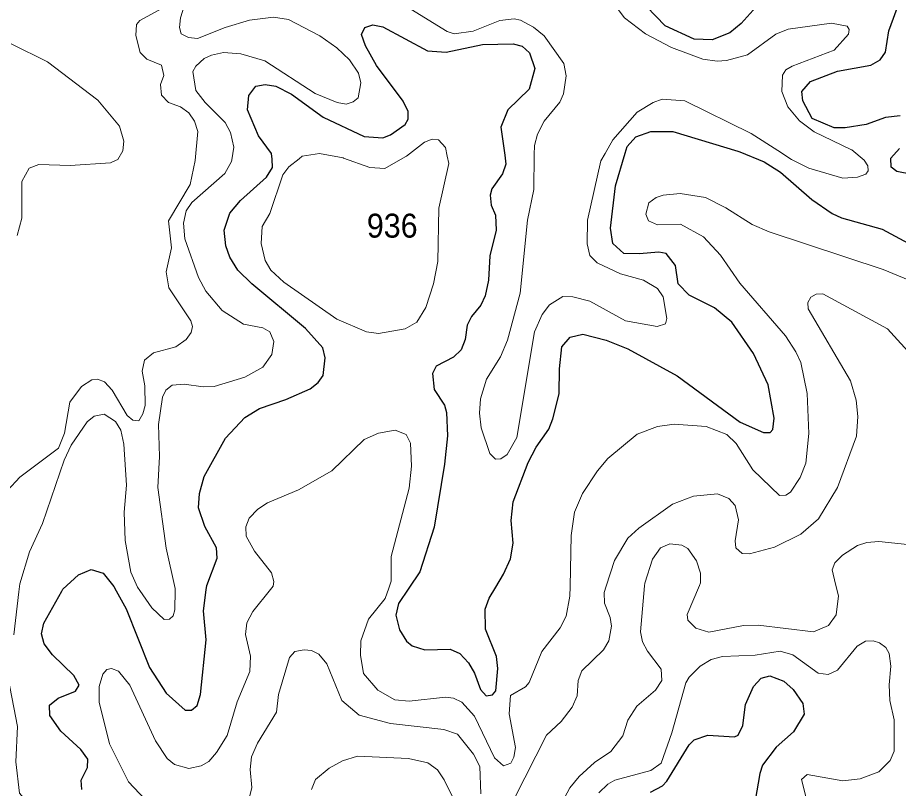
# Model space of a CAD drawing. Extents: x 473.9 to 500, y 7733.1 to 7760.8.
# Drawn here: x 479.198 to 482.142, y 7748.942 to 7751.518 of the extents above; entities that cross this region are included whole.
import ezdxf

# ---------------------------------------------------------------- set-up
doc = ezdxf.new("R2010")
doc.units = 0
doc.header["$LTSCALE"] = 0.032
doc.layers.add('1', color=7, linetype='Continuous', lineweight=25)
doc.layers.add('2', color=7, linetype='Continuous', lineweight=13)
doc.layers.add('21', color=7, linetype='Continuous')

msp = doc.modelspace()

# ---------------------------------------------------------------- linework, layer by layer
at = {"layer": '1'}
for points in [[(481.6869, 7751.5772), (481.6172, 7751.4987), (481.5785, 7751.4664), (481.52, 7751.444), (481.4601, 7751.4455), (481.3631, 7751.4905), (481.3003, 7751.5548)], [(482.1488, 7751.1891), (482.0993, 7751.1836), (482.0347, 7751.1605), (481.9639, 7751.1496), (481.9273, 7751.1499), (481.8544, 7751.1803), (481.8229, 7751.2396), (481.8195, 7751.2712), (481.849, 7751.3042), (481.9383, 7751.3384), (482.0503, 7751.3584), (482.0817, 7751.3764), (482.0989, 7751.4018), (482.1109, 7751.4734), (482.1465, 7751.5705)], [(479.3493, 7749.6071), (479.4013, 7749.6549), (479.4436, 7749.6738), (479.484, 7749.6606), (479.5197, 7749.6167), (479.5277, 7749.602), (479.5604, 7749.5417), (479.6382, 7749.3462), (479.6941, 7749.2596), (479.7583, 7749.2027), (479.7786, 7749.2026), (479.7978, 7749.2186), (479.8091, 7749.255), (479.8284, 7749.4382), (479.8192, 7749.5346), (479.8285, 7749.6048), (479.8305, 7749.6197), (479.8654, 7749.7107), (479.8622, 7749.7454), (479.8239, 7749.8174), (479.8025, 7749.8797), (479.8053, 7749.9277), (479.8216, 7749.9836), (479.8928, 7750.1117), (479.9576, 7750.181), (480.0059, 7750.2111), (480.0944, 7750.2409), (480.1762, 7750.277), (480.2027, 7750.2981), (480.2195, 7750.3214), (480.2257, 7750.3808), (480.2185, 7750.4144), (480.1597, 7750.4786), (479.981, 7750.6277), (479.934, 7750.6737), (479.9075, 7750.7176), (479.8944, 7750.7552), (479.8887, 7750.8077), (479.9072, 7750.8638), (479.9431, 7750.9068), (480.0301, 7750.9842), (480.0503, 7751.0166), (480.0482, 7751.0446), (480.0469, 7751.0631), (480.0032, 7751.1224), (479.9668, 7751.2094), (479.971, 7751.2574), (479.9946, 7751.289), (480.0249, 7751.2948), (480.0612, 7751.2889), (480.1131, 7751.2625), (480.2198, 7751.185), (480.356, 7751.1203), (480.4189, 7751.1161), (480.4445, 7751.1258), (480.4929, 7751.1609), (480.5038, 7751.1788), (480.5035, 7751.2041), (480.4865, 7751.2387), (480.3974, 7751.358), (480.361, 7751.4237), (480.3479, 7751.461), (480.3583, 7751.485), (480.3854, 7751.4941), (480.4192, 7751.4873), (480.5679, 7751.4064), (480.6305, 7751.4026), (480.7522, 7751.4282), (480.8547, 7751.4306), (480.8845, 7751.4229), (480.9095, 7751.4002), (480.9265, 7751.3473), (480.9078, 7751.2783), (480.8363, 7751.2101), (480.8129, 7751.1521), (480.8262, 7751.0578), (480.8303, 7751.0284), (480.8185, 7750.9954), (480.7833, 7750.9452), (480.7774, 7750.9247), (480.781, 7750.8915), (480.7957, 7750.8575), (480.7974, 7750.8073), (480.7759, 7750.7211), (480.7723, 7750.6401), (480.7603, 7750.588), (480.746, 7750.5569), (480.7153, 7750.5192), (480.7007, 7750.4897), (480.6935, 7750.4416), (480.6811, 7750.4076), (480.655, 7750.383), (480.5975, 7750.3534), (480.5843, 7750.3279), (480.5907, 7750.2754), (480.6251, 7750.2229), (480.6317, 7750.1976), (480.6348, 7750.12), (480.6249, 7750.0249), (480.5906, 7749.8146)], [(480.5906, 7749.8146), (480.5425, 7749.6655), (480.5058, 7749.6112), (480.471, 7749.5596), (480.4622, 7749.5208), (480.4739, 7749.4718), (480.4976, 7749.4337), (480.5168, 7749.4184), (480.5592, 7749.4052), (480.6437, 7749.4068), (480.6764, 7749.3928), (480.7056, 7749.361), (480.7249, 7749.3273), (480.7449, 7749.2718), (480.7644, 7749.2511), (480.7851, 7749.2541), (480.7963, 7749.2674), (480.803, 7749.3426), (480.7982, 7749.3829), (480.7615, 7749.4742), (480.7607, 7749.5406), (480.7743, 7749.5771), (480.7964, 7749.6139), (480.8225, 7749.6575), (480.8455, 7749.7084), (480.855, 7749.7608), (480.8479, 7749.8367), (480.8542, 7749.8991), (480.9041, 7750.0313), (480.9312, 7750.0825), (480.9733, 7750.1425), (480.9876, 7750.1773), (481.0079, 7750.2599), (481.0089, 7750.3441), (481.017, 7750.4179), (481.0455, 7750.4493), (481.0878, 7750.4601), (481.1658, 7750.4399), (481.2381, 7750.4113), (481.4022, 7750.3206), (481.6138, 7750.1656), (481.6916, 7750.1307), (481.7138, 7750.1316), (481.7222, 7750.1407), (481.7266, 7750.1786), (481.7071, 7750.2909), (481.6581, 7750.3956), (481.5852, 7750.4995), (481.5277, 7750.5477), (481.4433, 7750.5897), (481.4062, 7750.6275), (481.397, 7750.6893), (481.3656, 7750.7292), (481.3419, 7750.7344), (481.2757, 7750.7279), (481.2248, 7750.7299), (481.1871, 7750.7631), (481.1793, 7750.8145), (481.1968, 7750.9552), (481.2293, 7751.0647), (481.236, 7751.0871), (481.2651, 7751.1189), (481.3146, 7751.1377), (481.3888, 7751.1375), (481.6056, 7751.071), (481.6122, 7751.069), (481.6932, 7751.0361), (481.7487, 7751.0014), (481.8525, 7750.91), (481.9209, 7750.8636), (481.9523, 7750.8491), (482.088, 7750.8112), (482.2448, 7750.7258)], [(482.1889, 7750.9931), (482.1368, 7751.0031), (482.1185, 7751.0175), (482.1171, 7751.0485), (482.1465, 7751.0802)], [(479.4122, 7748.9377), (479.4104, 7748.9696), (479.4316, 7749.0115), (479.4322, 7749.0388), (479.4095, 7749.0717), (479.3417, 7749.1331), (479.3058, 7749.1848), (479.3043, 7749.2193), (479.3338, 7749.2431), (479.3918, 7749.2665), (479.403, 7749.2872), (479.3862, 7749.3192), (479.3139, 7749.3882), (479.2862, 7749.4249), (479.2771, 7749.4585), (479.2851, 7749.494), (479.3454, 7749.6003), (479.3493, 7749.6071)], [(481.3141, 7748.9296), (481.3534, 7748.9505), (481.3684, 7748.9663), (481.4434, 7749.0872), (481.4601, 7749.1044), (481.5057, 7749.1198), (481.5945, 7749.1135), (481.6062, 7749.12), (481.6227, 7749.1524), (481.6316, 7749.2226), (481.658, 7749.2827), (481.6837, 7749.3099), (481.7124, 7749.3175), (481.7597, 7749.2996), (481.791, 7749.2726), (481.8225, 7749.2254), (481.8272, 7749.1899), (481.7916, 7749.1312), (481.7339, 7749.0792), (481.6884, 7749.0189), (481.6787, 7748.9918), (481.664, 7748.9011)]]:
    msp.add_lwpolyline(points, dxfattribs=at)
at = {"layer": '2'}
for points in [[(480.2084, 7751.4568), (480.1034, 7751.5118), (480.0536, 7751.519), (479.9732, 7751.5089), (479.8917, 7751.4846), (479.7991, 7751.4475), (479.7694, 7751.4508), (479.7447, 7751.464), (479.7393, 7751.4852), (479.7423, 7751.5169), (479.8014, 7751.705)], [(481.8605, 7751.1366), (481.8117, 7751.1726), (481.7722, 7751.2194), (481.7523, 7751.271), (481.7548, 7751.3258), (481.7662, 7751.3429), (481.7871, 7751.3559), (481.9278, 7751.4095), (481.9757, 7751.4623), (481.9776, 7751.4778), (481.9712, 7751.4897), (481.9189, 7751.4989), (481.7738, 7751.479), (481.7323, 7751.4627), (481.6375, 7751.3929), (481.5673, 7751.374), (481.5368, 7751.372), (481.4885, 7751.3794), (481.384, 7751.4182), (481.2972, 7751.4638), (481.2267, 7751.5176), (481.1445, 7751.6276)], [(479.8002, 7751.1369), (479.789, 7751.1717), (479.7701, 7751.1994), (479.7426, 7751.2201), (479.7019, 7751.2342), (479.6789, 7751.2591), (479.675, 7751.2946), (479.6861, 7751.3244), (479.6784, 7751.3589), (479.6302, 7751.3793), (479.607, 7751.4016), (479.593, 7751.4585), (479.5952, 7751.4945), (479.6066, 7751.5085), (479.6821, 7751.5497)], [(480.4983, 7751.5545), (480.6335, 7751.4711), (480.6577, 7751.4634), (480.7204, 7751.4724), (480.8097, 7751.5085), (480.8575, 7751.5133), (480.8791, 7751.5091), (480.9229, 7751.4854), (480.9581, 7751.4564), (481.0243, 7751.3642), (481.0313, 7751.3228), (481.0224, 7751.2633), (481.0107, 7751.2355), (480.9579, 7751.1712), (480.9355, 7751.1278), (480.9256, 7751.0908), (480.9251, 7751.0595), (480.9234, 7750.9428), (480.9019, 7750.841), (480.8783, 7750.5965), (480.8356, 7750.44), (480.8117, 7750.3836), (480.7649, 7750.3093), (480.7455, 7750.2437), (480.7419, 7750.1961), (480.7477, 7750.1464), (480.776, 7750.0614), (480.7952, 7750.042), (480.8137, 7750.0435), (480.834, 7750.0571), (480.8669, 7750.1147), (480.926, 7750.4674), (480.9519, 7750.5257), (480.9758, 7750.5575), (481.0203, 7750.5853), (481.0538, 7750.5849), (481.1112, 7750.5705), (481.2296, 7750.5042), (481.336, 7750.4851), (481.3632, 7750.4947), (481.3682, 7750.5124), (481.3559, 7750.5844), (481.3368, 7750.6129), (481.2907, 7750.64), (481.2129, 7750.6614), (481.1354, 7750.6977), (481.1104, 7750.7225), (481.1013, 7750.7616), (481.1035, 7750.8409), (481.1479, 7751.0393), (481.1617, 7751.0635), (481.188, 7751.1096), (481.2685, 7751.2022), (481.3229, 7751.2346), (481.3526, 7751.2447), (481.4279, 7751.2401), (481.6506, 7751.131), (481.7397, 7751.0733), (481.7849, 7751.044), (481.8434, 7751.0143), (481.9565, 7750.9812), (482.0052, 7750.9843), (482.0335, 7750.9946), (482.0416, 7751.0057), (482.0401, 7751.0222), (482.028, 7751.0413), (481.9869, 7751.0757), (481.9833, 7751.0774), (481.8605, 7751.1366)], [(479.1846, 7749.4554), (479.202, 7749.599), (479.2052, 7749.6254), (479.2379, 7749.732), (479.2807, 7749.8269), (479.353, 7750.039), (479.3765, 7750.0889), (479.4299, 7750.167), (479.4539, 7750.186), (479.4875, 7750.1923), (479.5249, 7750.1679), (479.5431, 7750.1392), (479.5533, 7750.0922), (479.5614, 7749.9554), (479.5543, 7749.8649), (479.5576, 7749.7701), (479.5763, 7749.6639), (479.5983, 7749.6147), (479.6065, 7749.6027), (479.646, 7749.5452), (479.6878, 7749.5056), (479.7053, 7749.5068), (479.718, 7749.5181), (479.7239, 7749.538), (479.7247, 7749.6039), (479.7248, 7749.6098), (479.6949, 7749.7448), (479.6661, 7749.9469), (479.6717, 7750.0509), (479.6693, 7750.1582), (479.6816, 7750.2487), (479.693, 7750.2724), (479.7139, 7750.2896), (479.7545, 7750.2928), (479.8178, 7750.2833), (479.8553, 7750.2844), (479.957, 7750.3164), (480.0178, 7750.3497), (480.0478, 7750.3918), (480.0544, 7750.4358), (480.0415, 7750.4674), (480.017, 7750.4812), (479.9534, 7750.4935), (479.8812, 7750.5386), (479.8272, 7750.6036), (479.8025, 7750.6497), (479.7564, 7750.7783), (479.7522, 7750.8308), (479.7611, 7750.8719), (479.7799, 7750.9002), (479.8907, 7750.9969), (479.9131, 7751.0371), (479.9139, 7751.0424), (479.9208, 7751.0848), (479.91, 7751.1337), (479.8914, 7751.167), (479.8244, 7751.2338), (479.7937, 7751.2737), (479.7837, 7751.3372), (479.7937, 7751.3553), (479.8211, 7751.3808), (479.8462, 7751.3928), (479.8864, 7751.4008), (479.9442, 7751.3968), (480.0238, 7751.3734), (480.193, 7751.2646), (480.2659, 7751.2337), (480.296, 7751.2289), (480.32, 7751.2366), (480.3359, 7751.2497), (480.3454, 7751.2998), (480.3376, 7751.332), (480.3068, 7751.3768), (480.2651, 7751.417), (480.2084, 7751.4568)], [(479.1767, 7751.43), (479.2978, 7751.3703), (479.4658, 7751.2416), (479.5388, 7751.1545), (479.5527, 7751.1053), (479.5493, 7751.0723), (479.5332, 7751.0439), (479.5146, 7751.0356), (479.5079, 7751.0326), (479.3729, 7751.023), (479.2688, 7751.0268), (479.2363, 7751.0143), (479.2117, 7750.9697), (479.2118, 7750.8475), (479.1962, 7750.7901)], [(479.1641, 7749.9378), (479.2057, 7749.9821), (479.3347, 7750.079), (479.354, 7750.1292), (479.3724, 7750.2321), (479.4113, 7750.2844), (479.4456, 7750.3071), (479.4644, 7750.309), (479.4877, 7750.3004), (479.5133, 7750.2728), (479.5644, 7750.1881), (479.5827, 7750.1721), (479.6025, 7750.1699), (479.6165, 7750.193), (479.6242, 7750.2219), (479.6228, 7750.2872), (479.6147, 7750.3361), (479.6223, 7750.3734), (479.6516, 7750.3973), (479.7268, 7750.418), (479.7613, 7750.4421), (479.7785, 7750.4658), (479.7827, 7750.4856), (479.7769, 7750.5044), (479.7038, 7750.6152), (479.6943, 7750.6684), (479.7127, 7750.7483), (479.7023, 7750.8388), (479.7748, 7750.96), (479.7915, 7751.0403), (479.7915, 7751.0404), (479.8002, 7751.1369)], [(482.2647, 7750.6041), (482.0918, 7750.6757), (481.7099, 7750.8019), (481.6537, 7750.8268), (481.5652, 7750.8823), (481.4969, 7750.9161), (481.4125, 7750.9298), (481.3562, 7750.9249), (481.3321, 7750.9169), (481.3079, 7750.8992), (481.2983, 7750.8614), (481.3071, 7750.8381), (481.3369, 7750.8252), (481.414, 7750.8276), (481.4912, 7750.785), (481.5475, 7750.7239), (481.6118, 7750.6307), (481.7654, 7750.4538), (481.8, 7750.4007), (481.8161, 7750.3653), (481.837, 7750.2616), (481.8426, 7750.1282), (481.8329, 7750.0285), (481.8136, 7749.9802), (481.7815, 7749.932), (481.7662, 7749.9215), (481.7445, 7749.9207), (481.6553, 7750.0059), (481.5998, 7750.0944), (481.5684, 7750.1249), (481.4993, 7750.1515), (481.3932, 7750.1595), (481.3369, 7750.1515), (481.2693, 7750.1257), (481.1713, 7750.0437), (481.1367, 7750.0035), (481.086, 7749.9272), (481.0595, 7749.8644), (481.0482, 7749.7873), (481.0448, 7749.6162), (481.0442, 7749.5846), (481.0313, 7749.5171), (481.012, 7749.4785), (480.9501, 7749.3997), (480.9083, 7749.2952), (480.8955, 7749.2815), (480.8456, 7749.2518), (480.8408, 7749.1907), (480.8617, 7749.0781), (480.8569, 7749.046), (480.8464, 7749.0259), (480.8223, 7749.017), (480.7917, 7749.0443), (480.725, 7749.1826), (480.6824, 7749.2301), (480.6551, 7749.2429), (480.6277, 7749.247), (480.5071, 7749.2333), (480.4589, 7749.2381), (480.4018, 7749.2703), (480.3536, 7749.3258), (480.3439, 7749.3869), (480.3455, 7749.4351), (480.3712, 7749.5075), (480.4267, 7749.5766), (480.4385, 7749.6105), (480.4468, 7749.6345), (480.4468, 7749.7165), (480.5063, 7749.9448), (480.5144, 7750.0188), (480.5111, 7750.096), (480.4967, 7750.1249), (480.4605, 7750.1394), (480.4042, 7750.129), (480.356, 7750.108), (480.2482, 7750.0035), (480.1373, 7749.9392), (480.0328, 7749.8958), (480.0006, 7749.8749), (479.9716, 7749.8451), (479.9612, 7749.8162), (479.962, 7749.7848), (479.9901, 7749.7342), (480.0464, 7749.6618), (480.0545, 7749.6329), (480.0521, 7749.6176), (480.0435, 7749.6068), (479.9845, 7749.5332), (479.9636, 7749.4946), (479.9596, 7749.456), (479.9765, 7749.3836), (479.9741, 7749.3322), (479.9323, 7749.2309), (479.8985, 7749.1183), (479.8631, 7749.062), (479.8366, 7749.0315), (479.8109, 7749.017)], [(480.858, 7748.9066), (480.9661, 7749.1191), (481.0152, 7749.1649), (481.0513, 7749.213), (481.0687, 7749.2513), (481.0721, 7749.3026), (481.084, 7749.3349), (481.1568, 7749.4051), (481.1743, 7749.435), (481.183, 7749.4843), (481.1789, 7749.5123), (481.1594, 7749.561), (481.1586, 7749.5969), (481.1653, 7749.6173), (481.1933, 7749.7029), (481.2377, 7749.7782), (481.275, 7749.8115), (481.3874, 7749.8917), (481.4575, 7749.9182), (481.5373, 7749.9263), (481.5752, 7749.9109), (481.5967, 7749.8867), (481.6078, 7749.8392), (481.5966, 7749.7695), (481.599, 7749.7459), (481.6202, 7749.7263), (481.6444, 7749.7259), (481.7276, 7749.7484), (481.8159, 7749.7915), (481.8747, 7749.8426), (481.9392, 7749.947), (482.0019, 7750.1184), (482.0066, 7750.1849), (482.0008, 7750.2396), (481.9824, 7750.3033), (481.841, 7750.5445), (481.8394, 7750.5662), (481.8499, 7750.5839), (481.8675, 7750.5936), (481.8899, 7750.5946), (482.1059, 7750.4775), (482.1963, 7750.379)], [(482.173, 7749.7567), (482.0765, 7749.767), (482.0369, 7749.7639), (482.0061, 7749.7531), (481.9555, 7749.7217), (481.9294, 7749.6955), (481.9207, 7749.6719), (481.9326, 7749.6245), (481.9423, 7749.5857), (481.9348, 7749.5219)], [(481.9348, 7749.5219), (481.9088, 7749.4861), (481.859, 7749.4648), (481.6735, 7749.4872), (481.6247, 7749.4856), (481.5084, 7749.464), (481.4648, 7749.4771), (481.438, 7749.5042), (481.4357, 7749.5229), (481.4771, 7749.6203), (481.4809, 7749.6291), (481.4805, 7749.6607), (481.4669, 7749.702), (481.4386, 7749.7432), (481.4184, 7749.7543), (481.3786, 7749.759), (481.3474, 7749.746), (481.3205, 7749.7079), (481.2941, 7749.6275), (481.2933, 7749.6185), (481.2798, 7749.4645), (481.287, 7749.4318), (481.3033, 7749.4006), (481.3496, 7749.3397), (481.3514, 7749.3019), (481.3307, 7749.2699), (481.2674, 7749.2164), (481.238, 7749.1697), (481.2211, 7749.1171), (481.1808, 7749.0652), (481.1262, 7749.0282), (481.0751, 7748.9812), (481.0444, 7748.943), (480.9609, 7748.7891)], [(481.1407, 7748.9269), (481.1708, 7748.9556), (481.1948, 7748.9693), (481.3149, 7749.0013), (481.3487, 7749.0263), (481.3852, 7749.1268), (481.4315, 7749.2946), (481.4425, 7749.3135), (481.4796, 7749.3502), (481.5161, 7749.3721), (481.5538, 7749.3826), (481.6637, 7749.3874), (481.7474, 7749.4004), (481.7896, 7749.3877), (481.8745, 7749.327), (481.9071, 7749.3225), (481.9386, 7749.3373), (482.004, 7749.4171), (482.0324, 7749.4334), (482.0583, 7749.4348), (482.0797, 7749.4286), (482.1007, 7749.4127), (482.1119, 7749.3927), (482.1176, 7749.3498), (482.1111, 7749.2882), (482.1136, 7749.2356), (482.1279, 7749.1713), (482.1285, 7749.0663), (482.1151, 7749.0346), (482.0766, 7748.9965), (482.0144, 7748.9734), (481.9562, 7748.9671), (481.8371, 7748.9878), (481.8183, 7748.9718), (481.8442, 7748.8695)], [(479.9499, 7748.8159), (479.9804, 7748.9451), (479.9748, 7749.0044), (479.9795, 7749.0472), (480, 7749.0931), (480.0632, 7749.1965), (480.0699, 7749.2559), (480.1068, 7749.3786), (480.125, 7749.3989), (480.1559, 7749.4051), (480.1806, 7749.402), (480.2047, 7749.39), (480.2318, 7749.3584), (480.2813, 7749.2358), (480.3394, 7749.1869), (480.4443, 7749.1587), (480.6223, 7749.1384), (480.6683, 7749.123), (480.7222, 7749.0561), (480.7431, 7749.0143), (480.746, 7748.9231)], [(479.8109, 7749.017), (479.7707, 7749.0082), (479.7224, 7749.021), (479.6975, 7749.0419), (479.6589, 7749.1006), (479.5729, 7749.2872), (479.5351, 7749.3338), (479.5118, 7749.3426), (479.4957, 7749.3386), (479.4828, 7749.3233), (479.4699, 7749.2823), (479.4707, 7749.2293), (479.5053, 7749.091), (479.568, 7748.9631), (479.6605, 7748.8659)], [(479.9571, 7748.0638), (479.9435, 7748.1448), (479.9467, 7748.1679), (479.9649, 7748.2041), (479.9882, 7748.2284), (480.1167, 7748.2735), (480.1482, 7748.291), (480.1636, 7748.31), (480.1626, 7748.3261), (480.1475, 7748.339), (479.978, 7748.3343), (479.9016, 7748.3167), (479.8101, 7748.3523), (479.7555, 7748.3907), (479.5377, 7748.5084), (479.5072, 7748.5318), (479.4524, 7748.596), (479.387, 7748.7403), (479.3641, 7748.7744), (479.2451, 7748.8766), (479.2046, 7748.9254), (479.1918, 7749.0303), (479.1979, 7749.1483), (479.166, 7749.3096)], [(480.7489, 7748.7173), (480.6236, 7748.97), (480.6015, 7749.0036), (480.5689, 7749.0274), (480.5044, 7749.0417), (480.3345, 7749.0499), (480.2836, 7749.0338), (480.2392, 7749.0098), (480.1932, 7748.9715), (480.1799, 7748.9376)]]:
    msp.add_lwpolyline(points, dxfattribs=at)
msp.add_lwpolyline([(480.0874, 7750.6339), (480.0443, 7750.6736), (480.0249, 7750.7065), (480.0119, 7750.7632), (480.0155, 7750.8193), (480.0409, 7750.8634), (480.0842, 7750.992), (480.1046, 7751.0194), (480.1385, 7751.0462), (480.1496, 7751.0549), (480.2068, 7751.0639), (480.2864, 7751.0487), (480.2873, 7751.0485), (480.3757, 7751.0165), (480.4259, 7751.0137), (480.4938, 7751.0522), (480.4975, 7751.0543), (480.5578, 7751.1014), (480.5836, 7751.1116), (480.6049, 7751.1088), (480.6284, 7751.0832), (480.6341, 7751.0546), (480.639, 7751.0297), (480.606, 7750.8806), (480.6029, 7750.7031), (480.5882, 7750.6283), (480.5622, 7750.5494), (480.5319, 7750.5004), (480.4931, 7750.4781), (480.4047, 7750.4618), (480.3645, 7750.468), (480.2653, 7750.5102)], close=True, dxfattribs=at)

# ---------------------------------------------------------------- texts
at = {"layer": '21', "width": 0.95}
msp.add_text('936', height=0.08, dxfattribs=at).set_placement((480.3653, 7750.7825))

doc.saveas('drawing.dxf')
